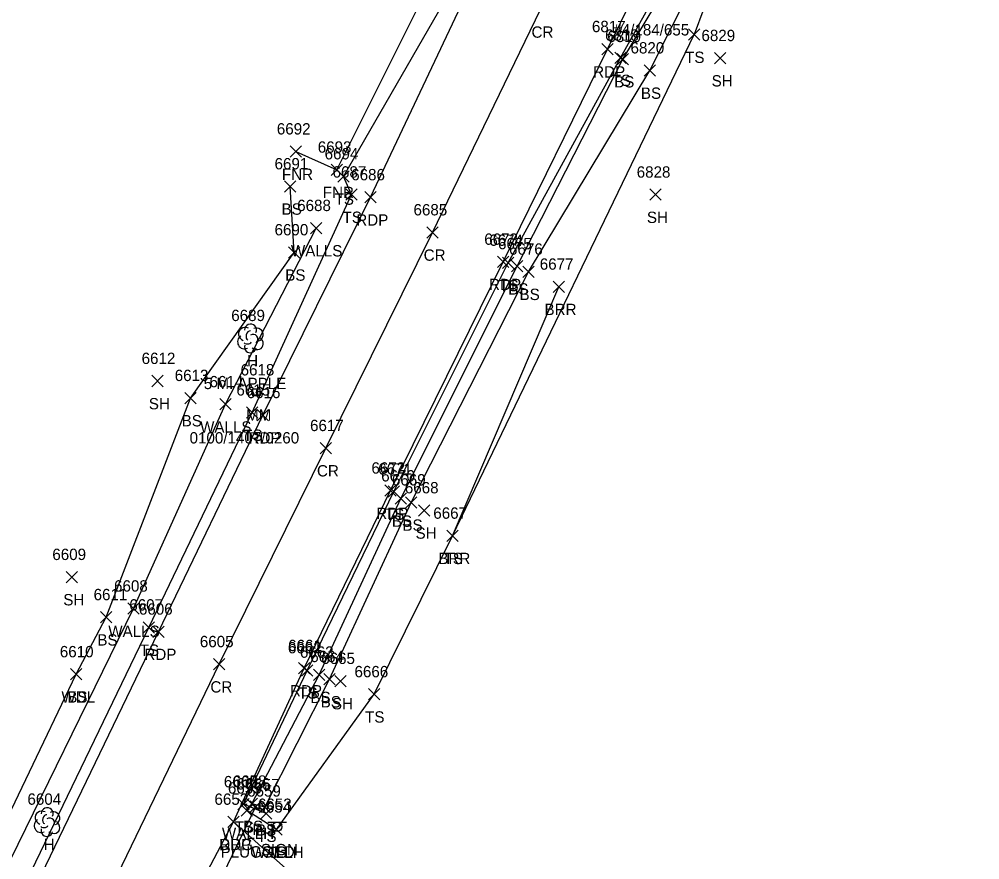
# Model space of a CAD drawing. Extents: x 1611797 to 1633212, y 298978 to 305475.
# Drawn here: x 1623602.7 to 1623772.1, y 303555 to 303703.3 of the extents above; entities that cross this region are included whole.
import ezdxf

# ---------------------------------------------------------------- set-up
doc = ezdxf.new("R2010")
doc.units = 0
for name, color, linetype in [('D_A', 7, 'Continuous'), ('D_C', 7, 'Continuous'), ('D_I', 7, 'Continuous'), ('D_TIC', 7, 'Continuous'), ('DCP', 7, 'Continuous'), ('DHW', 7, 'Continuous'), ('L_A', 7, 'Continuous'), ('L_C', 7, 'Continuous'), ('L_I', 7, 'Continuous'), ('L_TIC', 7, 'Continuous'), ('LABL', 7, 'Continuous'), ('LAWA', 7, 'Continuous'), ('LELB', 7, 'Continuous'), ('LFNC', 7, 'Continuous'), ('LTD', 7, 'Continuous'), ('LWS', 7, 'Continuous'), ('P_A', 7, 'Continuous'), ('P_I', 7, 'Continuous'), ('P_TIC', 7, 'Continuous'), ('PET', 7, 'Continuous'), ('PRC', 7, 'Continuous'), ('R_A', 7, 'Continuous'), ('R_I', 7, 'Continuous'), ('R_TIC', 7, 'Continuous'), ('RDG', 7, 'Continuous'), ('S_A', 7, 'Continuous'), ('S_C', 7, 'Continuous'), ('S_I', 7, 'Continuous'), ('SRM', 7, 'Continuous'), ('SSGN', 7, 'Continuous'), ('U_C', 7, 'Continuous')]:
    doc.layers.add(name, color=color, linetype=linetype)

msp = doc.modelspace()

# ---------------------------------------------------------------- linework, layer by layer
at = {"layer": 'D_TIC'}
for points in [[(1623641.84, 303562.68), (1623643.84, 303564.68)], [(1623643.84, 303562.68), (1623641.84, 303564.68)], [(1623643.41, 303563.41), (1623645.41, 303565.41)], [(1623645.41, 303563.41), (1623643.41, 303565.41)], [(1623647.05, 303559.34), (1623649.05, 303561.34)], [(1623649.05, 303559.34), (1623647.05, 303561.34)]]:
    msp.add_lwpolyline(points, dxfattribs=at)
at = {"layer": 'DCP'}
msp.add_lwpolyline([(1623631.18, 303536.99), (1623644.41, 303564.41)], dxfattribs=at)
at = {"layer": 'DHW'}
msp.add_lwpolyline([(1623648.05, 303560.34), (1623642.84, 303563.68)], dxfattribs=at)
at = {"layer": 'L_TIC'}
for points in [[(1623720.73, 303699.57), (1623722.73, 303701.57)], [(1623722.73, 303699.57), (1623720.73, 303701.57)], [(1623720.73, 303699.57), (1623722.73, 303701.57)], [(1623722.73, 303699.57), (1623720.73, 303701.57)], [(1623707.77, 303695.49), (1623709.77, 303697.49)], [(1623709.77, 303695.49), (1623707.77, 303697.49)], [(1623708.17, 303695.25), (1623710.17, 303697.25)], [(1623710.17, 303695.25), (1623708.17, 303697.25)], [(1623725.33, 303695.42), (1623727.33, 303697.42)], [(1623727.33, 303695.42), (1623725.33, 303697.42)], [(1623712.9, 303693.24), (1623714.9, 303695.24)], [(1623714.9, 303693.24), (1623712.9, 303695.24)], [(1623650.48, 303678.95), (1623652.48, 303680.95)], [(1623652.48, 303678.95), (1623650.48, 303680.95)], [(1623657.69, 303675.74), (1623659.69, 303677.74)], [(1623659.69, 303675.74), (1623657.69, 303677.74)], [(1623658.9, 303674.56), (1623660.9, 303676.56)], [(1623660.9, 303674.56), (1623658.9, 303676.56)], [(1623649.5, 303672.8), (1623651.5, 303674.8)], [(1623651.5, 303672.8), (1623649.5, 303674.8)], [(1623660.3, 303671.35), (1623662.3, 303673.35)], [(1623662.3, 303671.35), (1623660.3, 303673.35)], [(1623713.91, 303671.34), (1623715.91, 303673.34)], [(1623715.91, 303671.34), (1623713.91, 303673.34)], [(1623654.06, 303665.44), (1623656.06, 303667.44)], [(1623656.06, 303665.44), (1623654.06, 303667.44)], [(1623650.16, 303661.16), (1623652.16, 303663.16)], [(1623652.16, 303661.16), (1623650.16, 303663.16)], [(1623687.94, 303659.31), (1623689.94, 303661.31)], [(1623689.94, 303659.31), (1623687.94, 303661.31)], [(1623689.5, 303658.71), (1623691.5, 303660.71)], [(1623691.5, 303658.71), (1623689.5, 303660.71)], [(1623691.49, 303657.75), (1623693.49, 303659.75)], [(1623693.49, 303657.75), (1623691.49, 303659.75)], [(1623696.86, 303655.1), (1623698.86, 303657.1)], [(1623698.86, 303655.1), (1623696.86, 303657.1)], [(1623626.05, 303638.47), (1623628.05, 303640.47)], [(1623628.05, 303638.47), (1623626.05, 303640.47)], [(1623631.89, 303635.46), (1623633.89, 303637.46)], [(1623633.89, 303635.46), (1623631.89, 303637.46)], [(1623638.04, 303634.36), (1623640.04, 303636.36)], [(1623640.04, 303634.36), (1623638.04, 303636.36)], [(1623642.78, 303632.9), (1623644.78, 303634.9)], [(1623644.78, 303632.9), (1623642.78, 303634.9)], [(1623667.78, 303618.97), (1623669.78, 303620.97)], [(1623669.78, 303618.97), (1623667.78, 303620.97)], [(1623668.97, 303617.75), (1623670.97, 303619.75)], [(1623670.97, 303617.75), (1623668.97, 303619.75)], [(1623670.83, 303617.05), (1623672.83, 303619.05)], [(1623672.83, 303617.05), (1623670.83, 303619.05)], [(1623673.1, 303615.65), (1623675.1, 303617.65)], [(1623675.1, 303615.65), (1623673.1, 303617.65)], [(1623678.12, 303611.17), (1623680.12, 303613.17)], [(1623680.12, 303611.17), (1623678.12, 303613.17)], [(1623678.12, 303611.17), (1623680.12, 303613.17)], [(1623680.12, 303611.17), (1623678.12, 303613.17)], [(1623610.96, 303603.89), (1623612.96, 303605.89)], [(1623612.96, 303603.89), (1623610.96, 303605.89)], [(1623621.84, 303598.32), (1623623.84, 303600.32)], [(1623623.84, 303598.32), (1623621.84, 303600.32)], [(1623617.02, 303596.8), (1623619.02, 303598.8)], [(1623619.02, 303596.8), (1623617.02, 303598.8)], [(1623624.53, 303594.98), (1623626.53, 303596.98)], [(1623626.53, 303594.98), (1623624.53, 303596.98)], [(1623611.72, 303586.73), (1623613.72, 303588.73)], [(1623613.72, 303586.73), (1623611.72, 303588.73)], [(1623611.72, 303586.73), (1623613.72, 303588.73)], [(1623613.72, 303586.73), (1623611.72, 303588.73)], [(1623652.48, 303587.43), (1623654.48, 303589.43)], [(1623654.48, 303587.43), (1623652.48, 303589.43)], [(1623654.6, 303586.65), (1623656.6, 303588.65)], [(1623656.6, 303586.65), (1623654.6, 303588.65)], [(1623656.41, 303585.88), (1623658.41, 303587.88)], [(1623658.41, 303585.88), (1623656.41, 303587.88)], [(1623658.35, 303585.55), (1623660.35, 303587.55)], [(1623660.35, 303585.55), (1623658.35, 303587.55)], [(1623664.28, 303583.21), (1623666.28, 303585.21)], [(1623666.28, 303583.21), (1623664.28, 303585.21)], [(1623642.7, 303563.9), (1623644.7, 303565.9)], [(1623644.7, 303563.9), (1623642.7, 303565.9)], [(1623641.26, 303563.8), (1623643.26, 303565.8)], [(1623643.26, 303563.8), (1623641.26, 303565.8)], [(1623645, 303563.28), (1623647, 303565.28)], [(1623647, 303563.28), (1623645, 303565.28)], [(1623645, 303563.28), (1623647, 303565.28)], [(1623647, 303563.28), (1623645, 303565.28)], [(1623645.24, 303562.16), (1623647.24, 303564.16)], [(1623647.24, 303562.16), (1623645.24, 303564.16)], [(1623647.05, 303559.34), (1623649.05, 303561.34)], [(1623649.05, 303559.34), (1623647.05, 303561.34)]]:
    msp.add_lwpolyline(points, dxfattribs=at)
at = {"layer": 'LABL'}
msp.add_lwpolyline([(1623679.12, 303612.17), (1623697.86, 303656.1)], dxfattribs=at)
at = {"layer": 'LAWA'}
msp.add_lwpolyline([(1623521.65, 303393.62), (1623533.8, 303423.79), (1623555.32, 303471.74), (1623576.12, 303514.11), (1623594.9, 303550.57), (1623612.72, 303587.73)], dxfattribs=at)
at = {"layer": 'LELB'}
for points in [[(1623519.1, 303383.4), (1623524.81, 303392.85), (1623537.08, 303419.89), (1623562.02, 303467.6), (1623583.23, 303510.14), (1623602.41, 303548.06), (1623625.53, 303595.98), (1623643.78, 303633.9), (1623661.3, 303672.35), (1623659.9, 303675.56), (1623680.45, 303711.28), (1623688.61, 303730.15), (1623687.05, 303734.47), (1623685.85, 303733.87)], [(1623646.24, 303563.16), (1623642.26, 303564.8), (1623653.48, 303588.43), (1623668.78, 303619.97), (1623688.94, 303660.31), (1623708.77, 303696.49), (1623717.8, 303712.78), (1623722.94, 303718.33), (1623725.12, 303709.85), (1623721.73, 303700.57)], [(1623646, 303564.28), (1623643.7, 303564.9), (1623655.6, 303587.65), (1623669.97, 303618.75), (1623690.5, 303659.71), (1623709.17, 303696.25), (1623718.9, 303712.47), (1623722.17, 303715.15)], [(1623646, 303564.28), (1623657.41, 303586.88), (1623671.83, 303618.05), (1623692.49, 303658.75), (1623713.9, 303694.24), (1623721.82, 303709.96), (1623722.17, 303715.15)], [(1623648.05, 303560.34), (1623665.28, 303584.21), (1623679.12, 303612.17), (1623721.73, 303700.57)], [(1623612.72, 303587.73), (1623618.02, 303597.8), (1623632.89, 303636.46), (1623651.16, 303662.16), (1623650.5, 303673.8)]]:
    msp.add_lwpolyline(points, dxfattribs=at)
at = {"layer": 'LFNC'}
msp.add_lwpolyline([(1623651.48, 303679.95), (1623658.69, 303676.74), (1623676.87, 303713.12), (1623686.45, 303733.6)], dxfattribs=at)
at = {"layer": 'LTD'}
for p, q in [((1623643.45, 303647.04), (1623643.45, 303647.04)), ((1623643.45, 303647.04), (1623643.45, 303647.04)), ((1623607.57, 303561.72), (1623607.57, 303561.72)), ((1623607.57, 303561.72), (1623607.57, 303561.72))]:
    msp.add_line(p, q, dxfattribs=at)
for centre in [(1623643.49, 303648.47), (1623607.61, 303563.15)]:
    msp.add_arc(centre, 1.05, 335.5272, 180.9563, dxfattribs=at)
for centre, major_axis, ratio, start_param, end_param in [((1623642.65, 303647.71), (1.21, -0.51), 0.895232, 1.570796, 4.712389), ((1623644.49, 303647.62), (-1.14, -0.48), 0.949671, 1.570796, 4.712389), ((1623642.36, 303646.33), (0.58, -1.04), 0.959034, 3.141593, 6.283185), ((1623643.24, 303647.5), (-0.208, -0.792), 0.645439, 3.141593, 6.283185), ((1623643.95, 303646.87), (-0.5, 0.667), 0.989748, 3.141593, 6.283185), ((1623643.45, 303645.54), (0.26, 1.06), 0.942809, 1.570796, 4.712389), ((1623642.99, 303646.29), (-0.625, -0.083), 0.423636, 0, 3.141593), ((1623644.45, 303646.21), (-1.09, 0.79), 0.841452, 1.570796, 4.712389), ((1623606.77, 303562.38), (1.21, -0.51), 0.895232, 1.570796, 4.712389), ((1623607.36, 303562.18), (-0.208, -0.792), 0.645439, 3.141593, 6.283185), ((1623608.07, 303561.55), (-0.5, 0.667), 0.989748, 3.141593, 6.283185), ((1623608.61, 303562.3), (-1.14, -0.48), 0.949671, 1.570796, 4.712389), ((1623606.48, 303561.01), (0.58, -1.04), 0.959034, 3.141593, 6.283185), ((1623607.11, 303560.97), (-0.625, -0.083), 0.423636, 0, 3.141593), ((1623608.57, 303560.88), (-1.09, 0.79), 0.841452, 1.570796, 4.712389), ((1623607.57, 303560.22), (0.26, 1.06), 0.942809, 1.570796, 4.712389)]:
    msp.add_ellipse(centre, major_axis=major_axis, ratio=ratio, start_param=start_param, end_param=end_param, dxfattribs=at)
at = {"layer": 'LWS'}
msp.add_lwpolyline([(1623521.65, 303393.62), (1623535.09, 303421.01), (1623557.79, 303468.47), (1623579.31, 303511.94), (1623598.37, 303549.5), (1623622.84, 303599.32), (1623639.04, 303635.36), (1623655.06, 303666.44)], dxfattribs=at)
at = {"layer": 'P_TIC'}
for points in [[(1623705.44, 303697), (1623707.44, 303699)], [(1623707.44, 303697), (1623705.44, 303699)], [(1623663.65, 303670.87), (1623665.65, 303672.87)], [(1623665.65, 303670.87), (1623663.65, 303672.87)], [(1623674.59, 303664.68), (1623676.59, 303666.68)], [(1623676.59, 303664.68), (1623674.59, 303666.68)], [(1623687.07, 303659.5), (1623689.07, 303661.5)], [(1623689.07, 303659.5), (1623687.07, 303661.5)], [(1623644.64, 303632.44), (1623646.64, 303634.44)], [(1623646.64, 303632.44), (1623644.64, 303634.44)], [(1623655.77, 303626.63), (1623657.77, 303628.63)], [(1623657.77, 303626.63), (1623655.77, 303628.63)], [(1623667.17, 303619.13), (1623669.17, 303621.13)], [(1623669.17, 303619.13), (1623667.17, 303621.13)], [(1623626.27, 303594.25), (1623628.27, 303596.25)], [(1623628.27, 303594.25), (1623626.27, 303596.25)], [(1623636.97, 303588.51), (1623638.97, 303590.51)], [(1623638.97, 303588.51), (1623636.97, 303590.51)], [(1623651.95, 303587.82), (1623653.95, 303589.82)], [(1623653.95, 303587.82), (1623651.95, 303589.82)], [(1623639.47, 303560.71), (1623641.47, 303562.71)], [(1623641.47, 303560.71), (1623639.47, 303562.71)]]:
    msp.add_lwpolyline(points, dxfattribs=at)
at = {"layer": 'PET'}
for points in [[(1623521.72, 303321.44), (1623541.24, 303359.86), (1623549.44, 303375.02), (1623558.42, 303389.84), (1623576.42, 303427.11), (1623579.3, 303435.24), (1623586.67, 303450.13), (1623606.63, 303494.34), (1623624.63, 303531.79), (1623629.64, 303541.2), (1623640.47, 303561.71), (1623652.95, 303588.82), (1623668.17, 303620.13), (1623688.07, 303660.5), (1623706.44, 303698), (1623715.55, 303716.54), (1623727.78, 303741.6), (1623734.82, 303756.24), (1623753.98, 303796.37), (1623772.12, 303834.51)], [(1623489.55, 303318.32), (1623506.12, 303350.41), (1623510.24, 303358.51), (1623520.37, 303378.34), (1623526.98, 303392.15), (1623540.15, 303417.73), (1623564.77, 303466.91), (1623585.14, 303509.13), (1623604.22, 303547.41), (1623627.27, 303595.25), (1623645.64, 303633.44), (1623664.65, 303671.87), (1623682.72, 303710.11), (1623691.56, 303728.96), (1623701.78, 303750.1), (1623714.42, 303777.11), (1623725.28, 303798.09), (1623734.72, 303818.72), (1623741.35, 303832.79)]]:
    msp.add_lwpolyline(points, dxfattribs=at)
at = {"layer": 'PRC'}
msp.add_lwpolyline([(1623500.2, 303310.64), (1623518.37, 303345.45), (1623538.12, 303385.28), (1623550.76, 303411.89), (1623576.05, 303461.74), (1623596.12, 303502.61), (1623615.15, 303542.27), (1623637.97, 303589.51), (1623656.77, 303627.63), (1623675.59, 303665.68), (1623694.61, 303705.02), (1623709.58, 303735.61), (1623722.72, 303763.04), (1623741.55, 303802.02), (1623760.52, 303841.05)], dxfattribs=at)
at = {"layer": 'R_TIC'}
for points in [[(1623639.47, 303560.71), (1623641.47, 303562.71)], [(1623641.47, 303560.71), (1623639.47, 303562.71)]]:
    msp.add_lwpolyline(points, dxfattribs=at)
at = {"layer": 'RDG'}
msp.add_lwpolyline([(1623654.07, 303549.57), (1623640.47, 303561.71)], dxfattribs=at)
at = {"layer": 'SRM'}
msp.add_lwpolyline([(1623643.89, 303638.08), (1623645.14, 303638.08), (1623645.14, 303636.83), (1623643.89, 303636.83)], close=True, dxfattribs=at)
msp.add_circle((1623644.51, 303637.45), 0.0833, dxfattribs=at)
at = {"layer": 'SSGN'}
for p, q in [((1623646.52, 303561.67), (1623649.85, 303561.67)), ((1623648.16, 303560.84), (1623648.16, 303560.84))]:
    msp.add_line(p, q, dxfattribs=at)
msp.add_circle((1623648.16, 303560.84), 0.833, dxfattribs=at)

# ---------------------------------------------------------------- texts
at = {"layer": 'D_A'}
for s, p in [('P', (1623643.79, 303559.41)), ('WALLH', (1623638.43, 303558.68)), ('WALLH', (1623643.64, 303555.34))]:
    msp.add_text(s, height=2, dxfattribs=at).set_placement(p)
at = {"layer": 'D_C'}
msp.add_text('PLUGGED', height=2, dxfattribs=at).set_placement((1623638.2, 303555.41))
at = {"layer": 'D_I'}
for s, p in [('6656', (1623641, 303567.41)), ('6655', (1623639.49, 303566.68)), ('6654', (1623644.69, 303563.34))]:
    msp.add_text(s, height=2, dxfattribs=at).set_placement(p)
at = {"layer": 'L_A'}
for s, p in [('TS', (1623720.14, 303695.57)), ('TS', (1623720.14, 303695.57)), ('TS', (1623707.18, 303691.49)), ('BS', (1623707.61, 303691.25)), ('SH', (1623724.82, 303691.42)), ('BS', (1623712.34, 303689.24)), ('FNR', (1623649.01, 303674.95)), ('FNR', (1623656.23, 303671.74)), ('TS', (1623658.31, 303670.56)), ('BS', (1623648.95, 303668.8)), ('TS', (1623659.71, 303667.35)), ('SH', (1623713.4, 303667.34)), ('WALLS', (1623650.61, 303661.44)), ('BS', (1623649.6, 303657.16)), ('TS', (1623687.35, 303655.31)), ('BS', (1623688.94, 303654.71)), ('BS', (1623690.93, 303653.75)), ('BRR', (1623695.34, 303651.1)), ('H', (1623642.88, 303642.04)), ('SH', (1623625.54, 303634.47)), ('BS', (1623631.33, 303631.46)), ('WALLS', (1623634.58, 303630.36)), ('TS', (1623642.19, 303628.9)), ('TS', (1623667.19, 303614.97)), ('BS', (1623668.41, 303613.75)), ('BS', (1623670.27, 303613.05)), ('SH', (1623672.59, 303611.65)), ('BRR', (1623676.61, 303607.17)), ('TS', (1623677.53, 303607.17)), ('SH', (1623610.45, 303599.89)), ('BS', (1623616.46, 303592.8)), ('WALLS', (1623618.39, 303594.32)), ('TS', (1623623.94, 303590.98)), ('WDL', (1623610.13, 303582.73)), ('BS', (1623611.16, 303582.73)), ('TS', (1623651.89, 303583.43)), ('BS', (1623654.04, 303582.65)), ('BS', (1623655.85, 303581.88)), ('SH', (1623657.84, 303581.55)), ('TS', (1623663.69, 303579.21)), ('TS', (1623640.67, 303559.8)), ('BS', (1623642.14, 303559.9)), ('BS', (1623644.44, 303559.28)), ('BS', (1623644.44, 303559.28)), ('TS', (1623644.65, 303558.16)), ('H', (1623607, 303556.72)), ('TS', (1623646.46, 303555.34))]:
    msp.add_text(s, height=2, dxfattribs=at).set_placement(p)
at = {"layer": 'L_C'}
msp.add_text('5 M. APPLE', height=2, dxfattribs=at).set_placement((1623635.23, 303638.04))
at = {"layer": 'L_I'}
for s, p in [('6818', (1623706.03, 303699.49)), ('6829', (1623723.02, 303699.42)), ('6819', (1623706.42, 303699.25)), ('6820', (1623710.51, 303697.24)), ('6692', (1623648.12, 303682.95)), ('6693', (1623655.34, 303679.74)), ('6694', (1623656.55, 303678.56)), ('6691', (1623647.72, 303676.8)), ('6687', (1623657.95, 303675.35)), ('6828', (1623711.6, 303675.34)), ('6688', (1623651.71, 303669.44)), ('6690', (1623647.72, 303665.16)), ('6674', (1623685.59, 303663.31)), ('6675', (1623687.14, 303662.71)), ('6676', (1623689.08, 303661.75)), ('6677', (1623694.5, 303659.1)), ('6689', (1623640.08, 303650.04)), ('6612', (1623624.27, 303642.47)), ('6613', (1623630.11, 303639.46)), ('6614', (1623636.25, 303638.36)), ('6615', (1623640.99, 303636.9)), ('6671', (1623666, 303622.97)), ('6670', (1623666.53, 303621.75)), ('6669', (1623668.42, 303621.05)), ('6668', (1623670.7, 303619.65)), ('6667', (1623675.72, 303615.17)), ('6667', (1623675.72, 303615.17)), ('6609', (1623608.52, 303607.89)), ('6608', (1623619.41, 303602.32)), ('6611', (1623615.8, 303600.8)), ('6607', (1623622.1, 303598.98)), ('6662', (1623650.07, 303591.43)), ('6610', (1623609.84, 303590.73)), ('6610', (1623609.84, 303590.73)), ('6663', (1623652.19, 303590.65)), ('6664', (1623654.01, 303589.88)), ('6665', (1623655.95, 303589.55)), ('6666', (1623661.82, 303587.21)), ('6660', (1623638.77, 303567.8)), ('6658', (1623640.34, 303567.9)), ('6657', (1623642.65, 303567.28)), ('6657', (1623642.65, 303567.28)), ('6659', (1623642.88, 303566.16)), ('6604', (1623604.13, 303564.72)), ('6654', (1623644.69, 303563.34))]:
    msp.add_text(s, height=2, dxfattribs=at).set_placement(p)
at = {"layer": 'P_A'}
for s, p in [('CR', (1623693.05, 303700.02)), ('RDP', (1623703.92, 303693)), ('RDP', (1623662.14, 303666.87)), ('CR', (1623674.02, 303660.68)), ('RDP', (1623685.56, 303655.5)), ('RDP', (1623643.13, 303628.44)), ('CR', (1623655.2, 303622.63)), ('RDP', (1623665.66, 303615.13)), ('RDP', (1623624.76, 303590.25)), ('CR', (1623636.4, 303584.51)), ('RDP', (1623650.44, 303583.82)), ('RDP', (1623637.96, 303556.71))]:
    msp.add_text(s, height=2, dxfattribs=at).set_placement(p)
at = {"layer": 'P_I'}
for s, p in [('6817', (1623703.7, 303701)), ('6686', (1623661.24, 303674.87)), ('6685', (1623672.23, 303668.68)), ('6673', (1623684.71, 303663.5)), ('6616', (1623642.8, 303636.44)), ('6617', (1623653.98, 303630.63)), ('6672', (1623664.81, 303623.13)), ('6606', (1623623.79, 303598.25)), ('6605', (1623634.54, 303592.51)), ('6661', (1623650.11, 303591.82)), ('6652', (1623637.12, 303564.71))]:
    msp.add_text(s, height=2, dxfattribs=at).set_placement(p)
at = {"layer": 'R_A'}
msp.add_text('DRG', height=2, dxfattribs=at).set_placement((1623637.96, 303556.71))
at = {"layer": 'R_I'}
msp.add_text('6652', height=2, dxfattribs=at).set_placement((1623637.12, 303564.71))
at = {"layer": 'S_A'}
for s, p in [('MM', (1623642.7, 303632.45)), ('SIGN', (1623645.3, 303555.81))]:
    msp.add_text(s, height=2, dxfattribs=at).set_placement(p)
at = {"layer": 'S_C'}
msp.add_text('0100/1407/0260', height=2, dxfattribs=at).set_placement((1623632.73, 303628.45))
at = {"layer": 'S_I'}
for s, p in [('6618', (1623641.73, 303640.45)), ('6653', (1623644.79, 303563.81))]:
    msp.add_text(s, height=2, dxfattribs=at).set_placement(p)
at = {"layer": 'U_C'}
msp.add_text('#4/184/655', height=2, dxfattribs=at).set_placement((1623707.48, 303700.42))

doc.saveas('drawing.dxf')
